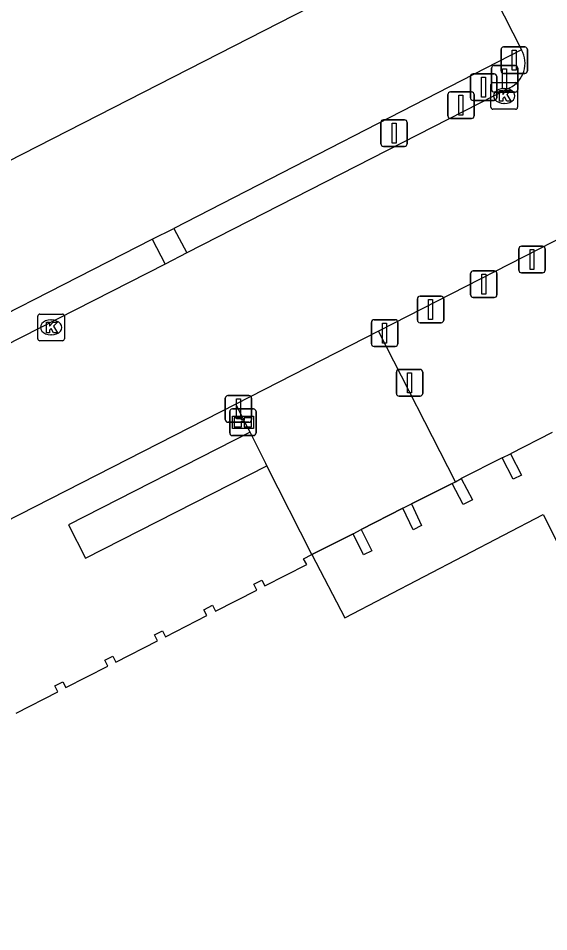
# Model space of a CAD drawing. Extents: x 158838 to 160074, y 386376 to 387776.
# Drawn here: x 159798.88 to 159818.82, y 387267.91 to 387302.26 of the extents above; entities that cross this region are included whole.
import ezdxf

# ---------------------------------------------------------------- set-up
doc = ezdxf.new("R2010")
doc.units = 0
for name, color, linetype in [('IMGEO_Afsluitpaal', 7, 'Continuous'), ('IMGEO_Informatiebord', 7, 'Continuous'), ('IMGEO_Kolk', 7, 'Continuous'), ('IMGEO_Pand', 7, 'Continuous'), ('IMGEO_Pand_overbouw', 7, 'Continuous'), ('IMGEO_Parkeervlak_open', 7, 'Continuous'), ('IMGEO_Rijbaan_lokaal_open', 7, 'Continuous'), ('IMGEO_Verkeersbordpaal', 7, 'Continuous'), ('IMGEO_Voetpad_open', 7, 'Continuous')]:
    doc.layers.add(name, color=color, linetype=linetype)

msp = doc.modelspace()

# ---------------------------------------------------------------- linework, layer by layer
at = {"layer": 'IMGEO_Afsluitpaal'}
for p, q in [((159817.023, 387300.284), (159817.023, 387301.084)), ((159817.023, 387301.084), (159817.023, 387300.284)), ((159817.123, 387301.184), (159817.913, 387301.184)), ((159817.913, 387301.184), (159817.123, 387301.184)), ((159818.013, 387301.084), (159818.013, 387300.284)), ((159818.013, 387300.284), (159818.013, 387301.084)), ((159816.665, 387299.581), (159816.665, 387300.381)), ((159816.665, 387300.381), (159816.665, 387299.581)), ((159816.765, 387300.481), (159817.555, 387300.481)), ((159817.555, 387300.481), (159816.765, 387300.481)), ((159817.655, 387300.381), (159817.655, 387299.581)), ((159817.655, 387299.581), (159817.655, 387300.381)), ((159817.913, 387300.184), (159817.123, 387300.184)), ((159817.123, 387300.184), (159817.913, 387300.184)), ((159815.024, 387298.591), (159815.024, 387299.391)), ((159815.024, 387299.391), (159815.024, 387298.591)), ((159815.124, 387299.491), (159815.914, 387299.491)), ((159815.914, 387299.491), (159815.124, 387299.491)), ((159816.014, 387299.391), (159816.014, 387298.591)), ((159816.014, 387298.591), (159816.014, 387299.391)), ((159817.555, 387299.481), (159816.765, 387299.481)), ((159816.765, 387299.481), (159817.555, 387299.481)), ((159815.914, 387298.491), (159815.124, 387298.491)), ((159815.124, 387298.491), (159815.914, 387298.491)), ((159817.693, 387292.79), (159817.693, 387293.59)), ((159817.693, 387293.59), (159817.693, 387292.79)), ((159817.793, 387293.69), (159818.583, 387293.69)), ((159818.583, 387293.69), (159817.793, 387293.69)), ((159818.683, 387293.59), (159818.683, 387292.79)), ((159818.683, 387292.79), (159818.683, 387293.59)), ((159815.879, 387291.862), (159815.879, 387292.662)), ((159815.879, 387292.662), (159815.879, 387291.862)), ((159815.979, 387292.762), (159816.769, 387292.762)), ((159816.769, 387292.762), (159815.979, 387292.762)), ((159816.869, 387292.662), (159816.869, 387291.862)), ((159816.869, 387291.862), (159816.869, 387292.662)), ((159818.583, 387292.69), (159817.793, 387292.69)), ((159817.793, 387292.69), (159818.583, 387292.69)), ((159813.979, 387291.81), (159814.769, 387291.81)), ((159814.769, 387291.81), (159813.979, 387291.81)), ((159813.879, 387290.91), (159813.879, 387291.71)), ((159813.879, 387291.71), (159813.879, 387290.91)), ((159814.869, 387291.71), (159814.869, 387290.91)), ((159814.869, 387290.91), (159814.869, 387291.71)), ((159816.769, 387291.762), (159815.979, 387291.762)), ((159815.979, 387291.762), (159816.769, 387291.762)), ((159812.154, 387290.023), (159812.154, 387290.823)), ((159812.154, 387290.823), (159812.154, 387290.023)), ((159812.254, 387290.923), (159813.044, 387290.923)), ((159813.044, 387290.923), (159812.254, 387290.923)), ((159813.144, 387290.823), (159813.144, 387290.023)), ((159813.144, 387290.023), (159813.144, 387290.823)), ((159814.769, 387290.81), (159813.979, 387290.81)), ((159813.979, 387290.81), (159814.769, 387290.81)), ((159813.044, 387289.923), (159812.254, 387289.923)), ((159812.254, 387289.923), (159813.044, 387289.923)), ((159813.191, 387289.056), (159813.981, 387289.056)), ((159813.981, 387289.056), (159813.191, 387289.056)), ((159813.091, 387288.156), (159813.091, 387288.956)), ((159813.091, 387288.956), (159813.091, 387288.156)), ((159814.081, 387288.956), (159814.081, 387288.156)), ((159814.081, 387288.156), (159814.081, 387288.956)), ((159806.759, 387288.069), (159807.549, 387288.069)), ((159807.549, 387288.069), (159806.759, 387288.069)), ((159813.981, 387288.056), (159813.191, 387288.056)), ((159813.191, 387288.056), (159813.981, 387288.056)), ((159806.659, 387287.169), (159806.659, 387287.969)), ((159806.659, 387287.969), (159806.659, 387287.169)), ((159807.649, 387287.969), (159807.649, 387287.169)), ((159807.649, 387287.169), (159807.649, 387287.969)), ((159807.549, 387287.069), (159806.759, 387287.069)), ((159806.759, 387287.069), (159807.549, 387287.069))]:
    msp.add_line(p, q, dxfattribs=at)
for points in [[(159817.443, 387301.059), (159817.593, 387301.059), (159817.593, 387300.309), (159817.443, 387300.309), (159817.443, 387301.059)], [(159817.085, 387300.356), (159817.235, 387300.356), (159817.235, 387299.606), (159817.085, 387299.606), (159817.085, 387300.356)], [(159815.444, 387299.366), (159815.594, 387299.366), (159815.594, 387298.616), (159815.444, 387298.616), (159815.444, 387299.366)], [(159818.113, 387293.565), (159818.263, 387293.565), (159818.263, 387292.815), (159818.113, 387292.815), (159818.113, 387293.565)], [(159816.299, 387292.637), (159816.449, 387292.637), (159816.449, 387291.887), (159816.299, 387291.887), (159816.299, 387292.637)], [(159814.299, 387291.685), (159814.449, 387291.685), (159814.449, 387290.935), (159814.299, 387290.935), (159814.299, 387291.685)], [(159812.574, 387290.798), (159812.724, 387290.798), (159812.724, 387290.048), (159812.574, 387290.048), (159812.574, 387290.798)], [(159813.511, 387288.931), (159813.661, 387288.931), (159813.661, 387288.181), (159813.511, 387288.181), (159813.511, 387288.931)], [(159807.079, 387287.944), (159807.229, 387287.944), (159807.229, 387287.194), (159807.079, 387287.194), (159807.079, 387287.944)]]:
    msp.add_lwpolyline(points, dxfattribs=at)
for centre, start, end in [((159817.123, 387301.084), 90, 180), ((159817.123, 387301.084), 90, 180), ((159817.913, 387301.084), 0, 90), ((159817.913, 387301.084), 360, 90), ((159816.765, 387300.381), 90, 180), ((159816.765, 387300.381), 90, 180), ((159817.555, 387300.381), 0, 90), ((159817.555, 387300.381), 360, 90), ((159817.123, 387300.284), 180, 270), ((159817.123, 387300.284), 180, 270), ((159817.913, 387300.284), 270, 0), ((159817.913, 387300.284), 270, 0), ((159815.124, 387299.391), 90, 180), ((159815.124, 387299.391), 90, 180), ((159815.914, 387299.391), 0, 90), ((159815.914, 387299.391), 360, 90), ((159816.765, 387299.581), 180, 270), ((159816.765, 387299.581), 180, 270), ((159817.555, 387299.581), 270, 0), ((159817.555, 387299.581), 270, 0), ((159815.124, 387298.591), 180, 270), ((159815.124, 387298.591), 180, 270), ((159815.914, 387298.591), 270, 0), ((159815.914, 387298.591), 270, 0), ((159817.793, 387293.59), 90, 180), ((159817.793, 387293.59), 90, 180), ((159818.583, 387293.59), 0, 90), ((159818.583, 387293.59), 360, 90), ((159815.979, 387292.662), 90, 180), ((159815.979, 387292.662), 90, 180), ((159816.769, 387292.662), 0, 90), ((159816.769, 387292.662), 360, 90), ((159817.793, 387292.79), 180, 270), ((159817.793, 387292.79), 180, 270), ((159818.583, 387292.79), 270, 0), ((159818.583, 387292.79), 270, 0), ((159813.979, 387291.71), 90, 180), ((159813.979, 387291.71), 90, 180), ((159814.769, 387291.71), 0, 90), ((159814.769, 387291.71), 360, 90), ((159815.979, 387291.862), 180, 270), ((159815.979, 387291.862), 180, 270), ((159816.769, 387291.862), 270, 0), ((159816.769, 387291.862), 270, 0), ((159812.254, 387290.823), 90, 180), ((159812.254, 387290.823), 90, 180), ((159813.044, 387290.823), 0, 90), ((159813.044, 387290.823), 360, 90), ((159813.979, 387290.91), 180, 270), ((159813.979, 387290.91), 180, 270), ((159814.769, 387290.91), 270, 0), ((159814.769, 387290.91), 270, 0), ((159812.254, 387290.023), 180, 270), ((159812.254, 387290.023), 180, 270), ((159813.044, 387290.023), 270, 0), ((159813.044, 387290.023), 270, 0), ((159813.191, 387288.956), 90, 180), ((159813.191, 387288.956), 90, 180), ((159813.981, 387288.956), 0, 90), ((159813.981, 387288.956), 360, 90), ((159806.759, 387287.969), 90, 180), ((159806.759, 387287.969), 90, 180), ((159807.549, 387287.969), 0, 90), ((159807.549, 387287.969), 360, 90), ((159813.191, 387288.156), 180, 270), ((159813.191, 387288.156), 180, 270), ((159813.981, 387288.156), 270, 0), ((159813.981, 387288.156), 270, 0), ((159806.759, 387287.169), 180, 270), ((159806.759, 387287.169), 180, 270), ((159807.549, 387287.169), 270, 0), ((159807.549, 387287.169), 270, 0)]:
    msp.add_arc(centre, 0.1, start, end, dxfattribs=at)
at = {"layer": 'IMGEO_Informatiebord'}
for p, q in [((159806.826, 387286.668), (159806.826, 387287.468)), ((159806.826, 387287.468), (159806.826, 387286.668)), ((159806.926, 387287.568), (159807.716, 387287.568)), ((159807.716, 387287.568), (159806.926, 387287.568)), ((159807.816, 387287.468), (159807.816, 387286.668)), ((159807.816, 387286.668), (159807.816, 387287.468)), ((159807.716, 387286.568), (159806.926, 387286.568)), ((159806.926, 387286.568), (159807.716, 387286.568))]:
    msp.add_line(p, q, dxfattribs=at)
for points in [[(159806.927, 387287.3), (159807.715, 387287.3), (159807.715, 387286.836), (159806.927, 387286.836), (159806.927, 387287.3)], [(159806.992, 387287.235), (159806.992, 387286.901), (159807.267, 387286.901), (159807.268, 387287.114), (159807.372, 387287.115), (159807.373, 387286.901), (159807.65, 387286.901), (159807.65, 387287.235), (159807.374, 387287.235), (159807.374, 387287.155), (159807.268, 387287.155), (159807.268, 387287.235), (159806.992, 387287.235)]]:
    msp.add_lwpolyline(points, dxfattribs=at)
for centre, start, end in [((159806.926, 387287.468), 90, 180), ((159806.926, 387287.468), 90, 180), ((159807.716, 387287.468), 0, 90), ((159807.716, 387287.468), 360, 90), ((159806.926, 387286.668), 180, 270), ((159806.926, 387286.668), 180, 270), ((159807.716, 387286.668), 270, 0), ((159807.716, 387286.668), 270, 0)]:
    msp.add_arc(centre, 0.1, start, end, dxfattribs=at)
at = {"layer": 'IMGEO_Kolk'}
for p, q in [((159816.646, 387298.915), (159816.646, 387299.767)), ((159816.721, 387299.841), (159817.573, 387299.841)), ((159817.647, 387299.767), (159817.647, 387298.915)), ((159817.134, 387299.621), (159817.159, 387299.621)), ((159817.157, 387299.061), (159817.132, 387299.061)), ((159817.573, 387298.841), (159816.721, 387298.841)), ((159799.69, 387291.135), (159800.542, 387291.135)), ((159799.615, 387290.209), (159799.615, 387291.061)), ((159800.103, 387290.915), (159800.128, 387290.915)), ((159800.616, 387291.061), (159800.616, 387290.209)), ((159800.542, 387290.135), (159799.69, 387290.135)), ((159800.126, 387290.355), (159800.101, 387290.355))]:
    msp.add_line(p, q, dxfattribs=at)
for points in [[(159816.646, 387298.915), (159816.646, 387299.767)], [(159816.721, 387299.841), (159817.573, 387299.841)], [(159817.647, 387299.767), (159817.647, 387298.915)], [(159816.967, 387299.541), (159817.09, 387299.541), (159817.09, 387299.39), (159817.22, 387299.541), (159817.384, 387299.541), (159817.238, 387299.39), (159817.391, 387299.141), (159817.239, 387299.141), (159817.154, 387299.305), (159817.09, 387299.238), (159817.09, 387299.141), (159816.967, 387299.141), (159816.967, 387299.541)], [(159817.573, 387298.841), (159816.721, 387298.841)], [(159799.69, 387291.135), (159800.542, 387291.135)], [(159799.615, 387290.209), (159799.615, 387291.061)], [(159799.936, 387290.835), (159800.059, 387290.835), (159800.059, 387290.684), (159800.189, 387290.835), (159800.353, 387290.835), (159800.207, 387290.684), (159800.36, 387290.435), (159800.208, 387290.435), (159800.123, 387290.599), (159800.059, 387290.532), (159800.059, 387290.435), (159799.936, 387290.435), (159799.936, 387290.835)], [(159800.616, 387291.061), (159800.616, 387290.209)], [(159800.542, 387290.135), (159799.69, 387290.135)]]:
    msp.add_lwpolyline(points, dxfattribs=at)
for centre, start, end in [((159816.723, 387299.765), 91.552, 178.448), ((159816.723, 387299.765), 91.552, 178.448), ((159817.571, 387299.765), 1.552, 88.448), ((159817.571, 387299.765), 1.552, 88.448), ((159816.723, 387298.917), 181.552, 268.448), ((159816.723, 387298.917), 181.552, 268.448), ((159817.571, 387298.917), 271.552, 358.448), ((159817.571, 387298.917), 271.552, 358.448), ((159799.692, 387291.059), 91.552, 178.448), ((159799.692, 387291.059), 91.552, 178.448), ((159800.54, 387291.059), 1.552, 88.448), ((159800.54, 387291.059), 1.552, 88.448), ((159799.692, 387290.211), 181.552, 268.448), ((159799.692, 387290.211), 181.552, 268.448), ((159800.54, 387290.211), 271.552, 358.448), ((159800.54, 387290.211), 271.552, 358.448)]:
    msp.add_arc(centre, 0.0765, start, end, dxfattribs=at)
for centre, major_axis, ratio, start_param, end_param in [((159817.133, 387299.341), (-0.387, 0.002), 0.722429, 4.712389, 7.853982), ((159817.158, 387299.341), (-0.39, 0.002), 0.717154, 1.570796, 4.712389), ((159800.102, 387290.635), (-0.387, 0.002), 0.722429, 4.712389, 7.853982), ((159800.127, 387290.635), (-0.39, 0.002), 0.717154, 1.570796, 4.712389)]:
    msp.add_ellipse(centre, major_axis=major_axis, ratio=ratio, start_param=start_param, end_param=end_param, dxfattribs=at)
at = {"layer": 'IMGEO_Pand'}
for points in [[(159817.384, 387285.884), (159817.789, 387285.08), (159817.477, 387284.923), (159817.071, 387285.726)], [(159817.071, 387285.726), (159817.384, 387285.884)], [(159815.531, 387284.95), (159815.946, 387284.151), (159815.599, 387283.971), (159815.184, 387284.77)], [(159815.308, 387284.834), (159815.531, 387284.95)], [(159815.184, 387284.77), (159815.308, 387284.834)], [(159813.335, 387283.835), (159813.655, 387283.997)], [(159813.655, 387283.997), (159814.037, 387283.183), (159813.727, 387283.027), (159813.335, 387283.835)], [(159809.908, 387282.095), (159811.154, 387279.716), (159818.608, 387283.601), (159831.019, 387258.838), (159833.121, 387259.91)], [(159811.463, 387282.879), (159811.767, 387283.032)], [(159811.767, 387283.032), (159812.164, 387282.24), (159811.852, 387282.083), (159811.463, 387282.879)], [(159798.803, 387276.133), (159800.364, 387276.931), (159800.252, 387277.154), (159800.56, 387277.312), (159800.672, 387277.089), (159802.244, 387277.892), (159802.135, 387278.117), (159802.432, 387278.269), (159802.541, 387278.044), (159804.112, 387278.847), (159803.998, 387279.07), (159804.297, 387279.222), (159804.41, 387279), (159805.97, 387279.797), (159805.856, 387280.02), (159806.18, 387280.185), (159806.293, 387279.962), (159807.847, 387280.757), (159807.729, 387280.977), (159808.035, 387281.134), (159808.153, 387280.913), (159809.72, 387281.714), (159809.604, 387281.936), (159809.908, 387282.095)]]:
    msp.add_lwpolyline(points, dxfattribs=at)
at = {"layer": 'IMGEO_Pand_overbouw'}
msp.add_lwpolyline([(159818.95, 387286.683), (159817.384, 387285.884), (159817.789, 387285.08), (159817.477, 387284.923), (159817.071, 387285.726), (159815.531, 387284.95), (159815.946, 387284.151), (159815.599, 387283.971), (159815.184, 387284.77), (159813.655, 387283.997), (159814.037, 387283.183), (159813.727, 387283.027), (159813.335, 387283.835), (159811.767, 387283.032), (159812.164, 387282.24), (159811.852, 387282.083), (159811.463, 387282.879), (159809.908, 387282.095), (159811.154, 387279.716), (159818.608, 387283.601), (159831.019, 387258.838)], dxfattribs=at)
at = {"layer": 'IMGEO_Parkeervlak_open'}
for points in [[(159817.797, 387301.071), (159804.721, 387294.355)], [(159794.49, 387289.138), (159803.912, 387293.95)]]:
    msp.add_lwpolyline(points, dxfattribs=at)
at = {"layer": 'IMGEO_Rijbaan_lokaal_open'}
for points in [[(159765.51, 387274.363), (159763.298, 387278.889), (159815.501, 387305.585), (159817.797, 387301.071)], [(159817.349, 387299.646), (159805.218, 387293.437)], [(159829.346, 387299.159), (159812.422, 387290.491)], [(159805.218, 387293.437), (159804.397, 387293.019)], [(159804.397, 387293.019), (159794.964, 387288.214)], [(159812.422, 387290.491), (159807.063, 387287.747)], [(159807.063, 387287.747), (159777.975, 387272.891)]]:
    msp.add_lwpolyline(points, dxfattribs=at)
msp.add_arc((159816.897, 387300.571), 1.03, 296.0515, 29.0437, dxfattribs=at)
at = {"layer": 'IMGEO_Verkeersbordpaal'}
for p, q in [((159815.873, 387299.272), (159815.873, 387300.072)), ((159815.873, 387300.072), (159815.873, 387299.272)), ((159815.973, 387300.172), (159816.763, 387300.172)), ((159816.763, 387300.172), (159815.973, 387300.172)), ((159816.863, 387300.072), (159816.863, 387299.272)), ((159816.863, 387299.272), (159816.863, 387300.072)), ((159816.763, 387299.172), (159815.973, 387299.172)), ((159815.973, 387299.172), (159816.763, 387299.172)), ((159812.508, 387297.542), (159812.508, 387298.342)), ((159812.508, 387298.342), (159812.508, 387297.542)), ((159812.608, 387298.442), (159813.398, 387298.442)), ((159813.398, 387298.442), (159812.608, 387298.442)), ((159813.498, 387298.342), (159813.498, 387297.542)), ((159813.498, 387297.542), (159813.498, 387298.342)), ((159813.398, 387297.442), (159812.608, 387297.442)), ((159812.608, 387297.442), (159813.398, 387297.442))]:
    msp.add_line(p, q, dxfattribs=at)
for points in [[(159816.293, 387300.047), (159816.443, 387300.047), (159816.443, 387299.297), (159816.293, 387299.297), (159816.293, 387300.047)], [(159812.928, 387298.317), (159813.078, 387298.317), (159813.078, 387297.567), (159812.928, 387297.567), (159812.928, 387298.317)]]:
    msp.add_lwpolyline(points, dxfattribs=at)
for centre, start, end in [((159815.973, 387300.072), 90, 180), ((159815.973, 387300.072), 90, 180), ((159816.763, 387300.072), 0, 90), ((159816.763, 387300.072), 360, 90), ((159815.973, 387299.272), 180, 270), ((159815.973, 387299.272), 180, 270), ((159816.763, 387299.272), 270, 0), ((159816.763, 387299.272), 270, 0), ((159812.608, 387298.342), 90, 180), ((159812.608, 387298.342), 90, 180), ((159813.398, 387298.342), 0, 90), ((159813.398, 387298.342), 360, 90), ((159812.608, 387297.542), 180, 270), ((159812.608, 387297.542), 180, 270), ((159813.398, 387297.542), 270, 0), ((159813.398, 387297.542), 270, 0)]:
    msp.add_arc(centre, 0.1, start, end, dxfattribs=at)
at = {"layer": 'IMGEO_Voetpad_open'}
for points in [[(159803.912, 387293.95), (159804.721, 387294.355)], [(159804.721, 387294.355), (159805.218, 387293.437)], [(159803.912, 387293.95), (159804.397, 387293.019)], [(159815.308, 387284.834), (159812.422, 387290.491)], [(159807.59, 387286.7), (159807.513, 387286.854), (159807.063, 387287.747)], [(159807.59, 387286.7), (159800.763, 387283.214), (159801.407, 387281.952), (159808.227, 387285.435)], [(159808.227, 387285.435), (159808.187, 387285.514), (159807.59, 387286.7)], [(159818.95, 387286.683), (159817.384, 387285.884)], [(159817.071, 387285.726), (159815.531, 387284.95)], [(159809.908, 387282.095), (159808.227, 387285.435)], [(159813.655, 387283.997), (159815.184, 387284.77)], [(159811.767, 387283.032), (159813.335, 387283.835)], [(159809.908, 387282.095), (159811.463, 387282.879)]]:
    msp.add_lwpolyline(points, dxfattribs=at)

doc.saveas('drawing.dxf')
